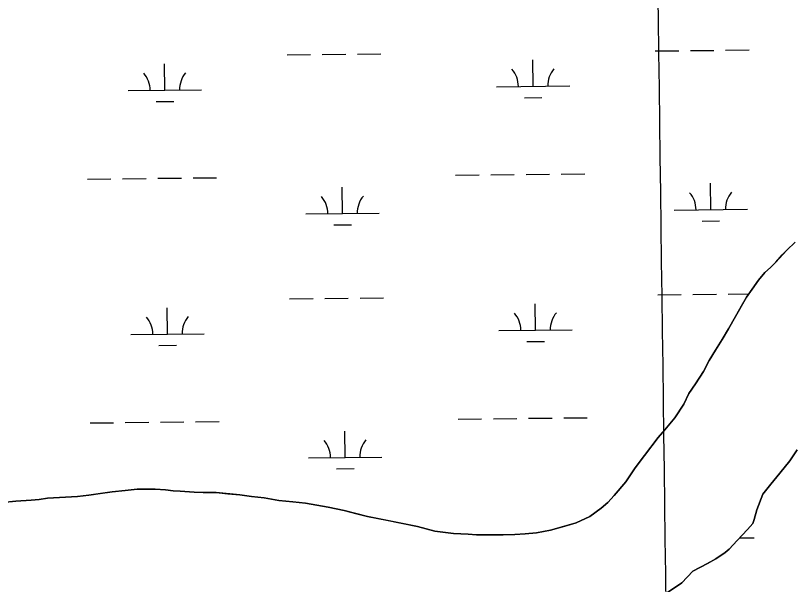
# Model space of a CAD drawing. Extents: x 3734862 to 3772949, y 391520 to 417239.
# Drawn here: x 3761900 to 3762962, y 405574 to 406350 of the extents above; entities that cross this region are included whole.
import ezdxf

# ---------------------------------------------------------------- set-up
doc = ezdxf.new("R2010")
doc.units = 0
for name, color, linetype in [('V-GRID-MAJR', 7, 'Continuous'), ('V-TOPO-SHOR', 7, 'Continuous'), ('V-WETL-SWMP', 7, 'Continuous')]:
    doc.layers.add(name, color=color, linetype=linetype)

msp = doc.modelspace()

# ---------------------------------------------------------------- linework, layer by layer
at = {"layer": 'V-GRID-MAJR'}
msp.add_spline([(3762898.112, 397163.154), (3762817.929, 403220.826), (3762737.7120000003, 409281.10000000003), (3762657.495, 415341.37700000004), (3762657.461, 415343.97500000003)], degree=3, dxfattribs=at)
at = {"layer": 'V-TOPO-SHOR'}
for p, q in [((3762951.774, 406029.788), (3762963.163, 406040.313)), ((3762936.448, 406013.41000000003), (3762945.486, 406023.15899999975)), ((3762945.486, 406023.159), (3762951.774, 406029.788)), ((3762929.375, 406006.001), (3762936.448, 406013.41000000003)), ((3762921.521, 405998.984), (3762929.375, 406006.0010000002)), ((3762912.872, 405988.45099999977), (3762921.521, 405998.984)), ((3762904.215, 405976.354), (3762912.872, 405988.45099999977)), ((3762896.7380000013, 405965.42300000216), (3762904.215, 405976.354)), ((3762890.041, 405953.7089999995), (3762896.7380000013, 405965.42300000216)), ((3762881.767, 405939.25800000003), (3762890.041, 405953.7089999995)), ((3762872.311, 405922.465), (3762881.767, 405939.25800000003)), ((3762863.6439999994, 405907.6269999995), (3762872.311, 405922.465)), ((3762854.588, 405893.18), (3762863.6439999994, 405907.6269999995)), ((3762845.9250000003, 405879.125), (3762854.588, 405893.18)), ((3762838.04, 405864.283), (3762845.9250000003, 405879.125)), ((3762827.018, 405847.104), (3762838.04, 405864.283)), ((3762817.968, 405834.2249999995), (3762827.018, 405847.10399999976)), ((3762811.258, 405819.379), (3762817.968, 405834.2249999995)), ((3762799.056, 405801.031), (3762811.258, 405819.379)), ((3762785.298, 405784.64400000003), (3762799.056, 405801.031)), ((3762776.258, 405774.114), (3762785.298, 405784.64400000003)), ((3762757.767, 405749.527), (3762776.258, 405774.114)), ((3762965.596, 405757.468), (3762955.702000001, 405742.30200000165)), ((3762744.788, 405732.746), (3762757.767, 405749.527)), ((3762955.702000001, 405742.30200000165), (3762942.222, 405725.36100000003)), ((3762732.193, 405713.61999999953), (3762744.788, 405732.746)), ((3762942.222, 405725.36100000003), (3762929.643, 405710.206)), ((3762049.613, 405701.729), (3762066.059, 405703.624)), ((3762066.059, 405703.624), (3762079.365, 405703.572)), ((3762079.365, 405703.572), (3762090.321, 405703.531)), ((3762090.321, 405703.531), (3762104.4080000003, 405702.696)), ((3762716.469, 405694.893), (3762732.193, 405713.61999999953)), ((3762929.643, 405710.206), (3762918.86, 405696.82999999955)), ((3761943.904, 405691.172), (3761984.616, 405693.365)), ((3761984.616, 405693.365), (3761999.886, 405695.262)), ((3761999.886, 405695.262), (3762015.549, 405697.553)), ((3762015.549, 405697.553), (3762031.9960000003, 405699.83900000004)), ((3762031.9960000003, 405699.83900000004), (3762049.613, 405701.729)), ((3762104.4080000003, 405702.696), (3762114.9689999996, 405701.481)), ((3762114.9689999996, 405701.481), (3762124.3589999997, 405700.662)), ((3762124.3589999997, 405700.662), (3762143.5330000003, 405699.417)), ((3762143.5330000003, 405699.417), (3762156.054000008, 405698.97699999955)), ((3762156.054000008, 405698.97699999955), (3762173.6649999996, 405698.9089999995)), ((3762173.6649999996, 405698.9089999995), (3762189.7049998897, 405697.28500001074)), ((3762189.7049998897, 405697.28500001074), (3762206.135999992, 405695.65700000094)), ((3762206.135999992, 405695.65700000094), (3762221.782, 405693.64)), ((3762221.782, 405693.64), (3762238.994, 405691.61799999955)), ((3762707.822, 405685.534), (3762716.469, 405694.893)), ((3762918.86, 405696.82999999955), (3762910.73, 405675.398)), ((3761886.3569999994, 405685.91000000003), (3761900.451, 405687.42399999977)), ((3761900.451, 405687.42399999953), (3761921.589, 405688.5169999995)), ((3761921.589, 405688.5169999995), (3761932.551999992, 405689.6499999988)), ((3761932.551999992, 405689.6499999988), (3761943.904, 405691.172)), ((3762238.994, 405691.61799999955), (3762258.9390000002, 405688.02)), ((3762258.9390000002, 405688.02), (3762278.111, 405686.3809999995)), ((3762278.111, 405686.3809999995), (3762295.3219999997, 405684.35799999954)), ((3762295.3219999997, 405684.3579999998), (3762310.969, 405681.9520000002)), ((3762698.399, 405677.743), (3762707.822, 405685.534)), ((3762310.969, 405681.952), (3762326.2200000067, 405679.15399999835)), ((3762326.2200000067, 405679.15399999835), (3762348.12, 405674.374)), ((3762348.12, 405674.374), (3762365.323, 405670.004)), ((3762683.094, 405666.44999999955), (3762698.399, 405677.743)), ((3762910.73, 405675.398), (3762907.103, 405661.996)), ((3762365.323, 405670.004), (3762379.7900000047, 405666.4279999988)), ((3762379.7900000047, 405666.42799999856), (3762405.99, 405661.2399999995)), ((3762405.99, 405661.2399999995), (3762448.2260000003, 405652.86199999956)), ((3762664.667, 405657.51900000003), (3762683.094, 405666.4499999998)), ((3762907.103, 405661.996), (3762905.292, 405656.636)), ((3762448.2260000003, 405652.86199999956), (3762471.684, 405646.51099999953)), ((3762629.406, 405647.869), (3762648.995, 405653.273)), ((3762648.995, 405653.273), (3762664.667, 405657.51900000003)), ((3762905.292, 405656.636), (3762898.108, 405648.61399999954)), ((3762471.684, 405646.51099999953), (3762497.109, 405643.283)), ((3762497.109, 405643.283), (3762517.063, 405642.032)), ((3762517.063, 405642.032), (3762528.411, 405641.20900000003)), ((3762528.411, 405641.20900000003), (3762545.24, 405641.143)), ((3762545.24, 405641.143), (3762564.8079999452, 405641.4609999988)), ((3762564.8079999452, 405641.4609999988), (3762580.8540000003, 405641.792)), ((3762580.8540000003, 405641.792), (3762594.947, 405642.521)), ((3762594.947, 405642.521), (3762610.214, 405644.029)), ((3762610.214, 405644.029), (3762629.406, 405647.869)), ((3762898.108, 405648.61399999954), (3762883.741, 405633.465)), ((3762883.741, 405633.465), (3762872.967, 405621.88)), ((3762872.967, 405621.88), (3762867.582, 405617.429)), ((3762855.026, 405608.533), (3762843.377, 405602.317)), ((3762867.582, 405617.429), (3762855.026, 405608.533)), ((3762843.377, 405602.317), (3762823.661, 405591.659)), ((3762823.661, 405591.659), (3762808.397, 405575.619)), ((3762808.397, 405575.619), (3762769.844, 405549.831))]:
    msp.add_line(p, q, dxfattribs=at)
for points in [[(3762732.193, 405713.62), (3762744.788, 405732.748), (3762757.769, 405749.527), (3762776.256, 405774.114), (3762785.298, 405784.64400000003), (3762799.056, 405801.031), (3762811.258, 405819.379), (3762817.968, 405834.22500000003), (3762827.018, 405847.104), (3762838.04, 405864.283), (3762845.9250000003, 405879.125), (3762854.588, 405893.18), (3762863.644, 405907.62700000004), (3762872.311, 405922.467), (3762881.767, 405939.25800000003), (3762890.041, 405953.70900000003), (3762896.738, 405965.423), (3762904.215, 405976.354), (3762912.872, 405988.451), (3762921.521, 405998.98600000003), (3762929.375, 406006.001), (3762936.448, 406013.41000000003), (3762945.486, 406023.159), (3762951.774, 406029.788), (3762963.163, 406040.313)], [(3762769.844, 405549.831), (3762808.397, 405575.619), (3762823.661, 405591.659), (3762843.377, 405602.317), (3762855.026, 405608.533), (3762867.582, 405617.429), (3762872.965, 405621.88), (3762883.741, 405633.465), (3762898.108, 405648.614), (3762905.292, 405656.636), (3762907.103, 405661.996), (3762910.73, 405675.398), (3762918.86, 405696.83), (3762929.643, 405710.206), (3762942.222, 405725.36100000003), (3762955.702, 405742.302), (3762965.596, 405757.468)], [(3761886.3570000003, 405685.91000000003), (3761900.451, 405687.424), (3761921.589, 405688.517), (3761932.552, 405689.65), (3761943.906, 405691.172), (3761984.616, 405693.365), (3761999.886, 405695.264), (3762015.549, 405697.553), (3762031.994, 405699.83900000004), (3762049.613, 405701.729), (3762066.059, 405703.624), (3762079.365, 405703.572), (3762090.321, 405703.531), (3762104.4080000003, 405702.696), (3762114.969, 405701.481), (3762124.359, 405700.662), (3762143.5330000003, 405699.417), (3762156.054, 405698.977), (3762173.665, 405698.909), (3762189.705, 405697.28500000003), (3762206.136, 405695.657), (3762221.782, 405693.64), (3762238.994, 405691.618), (3762258.9390000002, 405688.02), (3762278.111, 405686.381), (3762295.322, 405684.358), (3762310.969, 405681.952), (3762326.22, 405679.154), (3762348.12, 405674.374), (3762365.323, 405670.006), (3762379.79, 405666.428), (3762405.99, 405661.24), (3762448.2260000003, 405652.862), (3762471.684, 405646.511), (3762497.109, 405643.283), (3762517.063, 405642.034), (3762528.411, 405641.20900000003), (3762545.24, 405641.143), (3762564.808, 405641.461), (3762580.8540000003, 405641.792), (3762594.947, 405642.521), (3762610.216, 405644.029), (3762629.406, 405647.869), (3762648.995, 405653.273), (3762664.667, 405657.51900000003), (3762683.094, 405666.45), (3762698.399, 405677.743), (3762707.822, 405685.534), (3762716.469, 405694.893), (3762732.193, 405713.62)]]:
    msp.add_lwpolyline(points, dxfattribs=at)
at = {"layer": 'V-WETL-SWMP'}
for p, q in [((3762772.195078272, 406301.290794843), (3762804.193293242, 406301.62878707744)), ((3762820.1924007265, 406301.7977831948), (3762852.190615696, 406302.135775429)), ((3762868.189723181, 406302.3047715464), (3762900.1879381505, 406302.6427637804)), ((3762270.315075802, 406295.9895133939), (3762302.313290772, 406296.32750562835)), ((3762318.3123982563, 406296.4965017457), (3762350.310613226, 406296.8344939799)), ((3762366.3097207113, 406297.0034900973), (3762398.3079356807, 406297.3414823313)), ((3762605.630803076, 406253.0988118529), (3762605.2505618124, 406289.09680369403)), ((3762103.7508006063, 406247.7975304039), (3762103.3705593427, 406283.79552224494)), ((3762053.753589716, 406247.26941753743), (3762153.748011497, 406248.3256432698)), ((3762555.633592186, 406252.5706989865), (3762655.628013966, 406253.62692471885)), ((3762593.7944586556, 406237.54192553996), (3762617.7931198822, 406237.7954197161)), ((3762091.9144561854, 406232.2406440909), (3762115.9131174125, 406232.49413826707)), ((3762094.1756263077, 406127.6186911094), (3762126.173841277, 406127.9566833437)), ((3762142.172948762, 406128.125679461), (3762174.1711637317, 406128.46367169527)), ((3762500.0609838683, 406131.90599585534), (3762532.0591988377, 406132.2439880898)), ((3762548.0583063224, 406132.4129842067), (3762580.056521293, 406132.75097644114)), ((3762596.0556287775, 406132.9199725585), (3762628.0538437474, 406133.2579647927)), ((3762644.052951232, 406133.4269609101), (3762676.0511662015, 406133.7649531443)), ((3761998.1809813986, 406126.60471440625), (3762030.1791963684, 406126.94270664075)), ((3762046.178303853, 406127.1117027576), (3762078.1765188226, 406127.4496949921)), ((3762847.8935598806, 406084.83526732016), (3762847.5133186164, 406120.83325916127)), ((3762346.0135574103, 406079.53398587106), (3762345.633316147, 406115.5319777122)), ((3762296.0163465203, 406079.0058730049), (3762396.0107683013, 406080.0620987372)), ((3762797.89634899, 406084.307154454), (3762897.8907707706, 406085.3633801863)), ((3762334.1772129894, 406063.97709955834), (3762358.1758742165, 406064.23059373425)), ((3762836.057215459, 406069.27838100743), (3762860.0558766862, 406069.53187518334)), ((3762775.708877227, 405968.6343521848), (3762807.707092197, 405968.9723444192)), ((3762823.7061996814, 405969.1413405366), (3762855.704414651, 405969.47933277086)), ((3762871.7035221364, 405969.6483288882), (3762899.8317149, 405969.94544267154)), ((3762273.828874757, 405963.3330707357), (3762305.8270897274, 405963.6710629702)), ((3762321.8261972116, 405963.8400590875), (3762353.8244121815, 405964.17805132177)), ((3762369.8235196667, 405964.3470474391), (3762401.8217346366, 405964.6850396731)), ((3762107.2645995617, 405915.14108774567), (3762106.884358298, 405951.1390795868)), ((3762609.1446020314, 405920.44236919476), (3762608.7643607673, 405956.4403610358)), ((3762057.2673886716, 405914.6129748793), (3762157.2618104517, 405915.6692006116)), ((3762559.147391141, 405919.91425632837), (3762659.1418129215, 405920.9704820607)), ((3762597.3082576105, 405904.8854828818), (3762621.3069188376, 405905.13897705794)), ((3762095.4282551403, 405899.5842014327), (3762119.426916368, 405899.83769560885)), ((3762503.5747828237, 405799.2495531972), (3762535.572997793, 405799.5875454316)), ((3762551.5721052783, 405799.7565415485), (3762583.5703202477, 405800.094533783)), ((3762599.5694277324, 405800.26352990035), (3762631.5676427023, 405800.60152213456)), ((3762647.566750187, 405800.7705182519), (3762679.564965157, 405801.10851048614)), ((3762001.6947803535, 405793.9482717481), (3762033.6929953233, 405794.28626398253)), ((3762049.692102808, 405794.45526009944), (3762081.690317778, 405794.7932523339)), ((3762097.6894252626, 405794.96224845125), (3762129.687640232, 405795.30024068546)), ((3762145.6867477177, 405795.46923680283), (3762177.684962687, 405795.80722903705)), ((3762349.527356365, 405746.8775432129), (3762349.147115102, 405782.87553505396)), ((3762299.5301454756, 405746.34943034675), (3762399.524567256, 405747.40565607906)), ((3762337.691011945, 405731.3206569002), (3762361.689673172, 405731.5741510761)), ((3762887.2049652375, 405637.11850987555), (3762907.215536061, 405637.3298784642))]:
    msp.add_line(p, q, dxfattribs=at)
for points in [[(3762963.162, 406040.31200000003), (3762951.773, 406029.789), (3762936.448, 406013.41000000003), (3762929.375, 406006.001), (3762921.521, 405998.98600000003), (3762912.8710000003, 405988.452), (3762904.215, 405976.353), (3762896.738, 405965.423), (3762881.767, 405939.259), (3762872.311, 405922.466), (3762863.644, 405907.62700000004), (3762854.588, 405893.181), (3762845.9250000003, 405879.125), (3762838.041, 405864.283), (3762827.018, 405847.105), (3762817.968, 405834.224), (3762811.258, 405819.378), (3762799.056, 405801.03), (3762785.2970000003, 405784.645), (3762776.255, 405774.113), (3762757.768, 405749.527), (3762744.789, 405732.748), (3762732.193, 405713.619), (3762716.468, 405694.893), (3762707.822, 405685.534), (3762698.4, 405677.742), (3762683.094, 405666.451), (3762664.666, 405657.51900000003), (3762629.407, 405647.869)], [(3762929.643, 405710.205), (3762942.221, 405725.36100000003), (3762955.701, 405742.302), (3762965.596, 405757.468)], [(3762629.407, 405647.869), (3762610.216, 405644.028), (3762594.947, 405642.521), (3762580.855, 405641.792), (3762545.239, 405641.14400000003), (3762528.411, 405641.208), (3762517.0640000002, 405642.034), (3762497.11, 405643.283), (3762471.683, 405646.511), (3762448.2260000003, 405652.862), (3762379.789, 405666.428), (3762348.119, 405674.375), (3762326.221, 405679.154), (3762310.968, 405681.952), (3762295.323, 405684.359), (3762278.111, 405686.381), (3762258.94, 405688.02), (3762238.994, 405691.618), (3762221.782, 405693.64), (3762206.1350000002, 405695.656), (3762173.665, 405698.91000000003), (3762156.054, 405698.977), (3762143.532, 405699.416), (3762124.36, 405700.663), (3762114.97, 405701.481), (3762104.4080000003, 405702.695), (3762090.322, 405703.531), (3762066.058, 405703.623), (3762049.614, 405701.729), (3762031.995, 405699.83900000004), (3761999.886, 405695.264), (3761984.616, 405693.366), (3761943.906, 405691.172), (3761932.551, 405689.65), (3761921.588, 405688.517), (3761900.451, 405687.423), (3761851.9020000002, 405682.128)], [(3762769.843, 405549.831), (3762808.397, 405575.62), (3762823.662, 405591.66000000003), (3762855.0270000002, 405608.533), (3762867.582, 405617.429), (3762872.965, 405621.88), (3762883.741, 405633.466), (3762898.108, 405648.615), (3762905.293, 405656.637), (3762907.102, 405661.996), (3762910.73, 405675.397), (3762918.86, 405696.831), (3762929.643, 405710.205)]]:
    msp.add_lwpolyline(points, dxfattribs=at)
for centre, radius, start, end in [((3762660.8656426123, 406254.15707865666), 35.24628790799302, 139.83336095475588, 181.3770192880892), ((3762048.505931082, 406247.6888169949), 35.24628790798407, 359.8333639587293, 41.377022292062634), ((3762158.9856401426, 406248.8557972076), 35.24628790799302, 139.83336095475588, 181.3770192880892), ((3762550.385933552, 406252.990098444), 35.24628790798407, 359.8333639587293, 41.377022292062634), ((3762792.6486903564, 406084.7265539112), 35.24628790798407, 359.8333639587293, 41.377022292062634), ((3762903.128399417, 406085.89353412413), 35.24628790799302, 139.83336095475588, 181.3770192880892), ((3762290.7686878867, 406079.42527246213), 35.24628790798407, 359.8333639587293, 41.377022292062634), ((3762401.248396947, 406080.59225267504), 35.24628790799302, 139.83336095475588, 181.3770192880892), ((3762052.0197300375, 405915.03237433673), 35.24628790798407, 359.8333639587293, 41.377022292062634), ((3762162.499439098, 405916.1993545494), 35.24628790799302, 139.83336095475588, 181.3770192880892), ((3762553.8997325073, 405920.3336557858), 35.24628790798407, 359.8333639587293, 41.377022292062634), ((3762664.3794415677, 405921.5006359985), 35.24628790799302, 139.83336095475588, 181.3770192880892), ((3762294.282486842, 405746.768829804), 35.24628790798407, 359.8333639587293, 41.377022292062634), ((3762404.762195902, 405747.9358100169), 35.24628790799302, 139.83336095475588, 181.3770192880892)]:
    msp.add_arc(centre, radius, start, end, dxfattribs=at)

doc.saveas('drawing.dxf')
